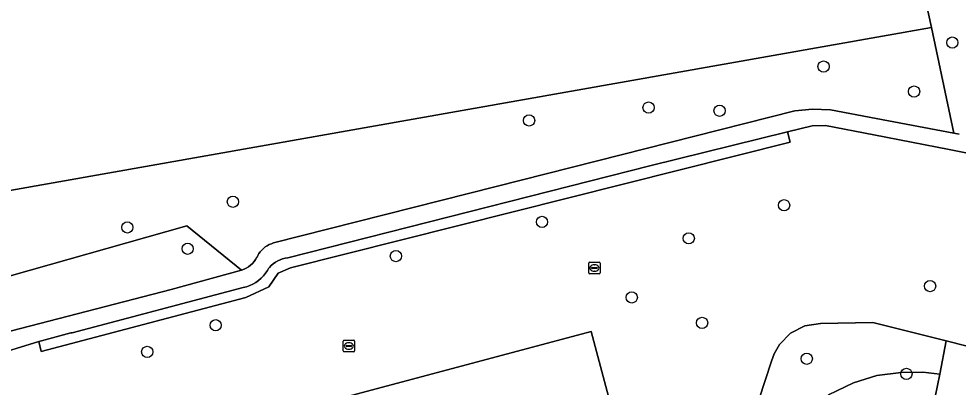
# Model space of a CAD drawing. Extents: x 157793 to 159380, y 380877 to 382313.
# Drawn here: x 158668.4 to 158750.1, y 381356.2 to 381388.2 of the extents above; entities that cross this region are included whole.
import ezdxf

# ---------------------------------------------------------------- set-up
doc = ezdxf.new("R2010")
doc.units = 0
for name, color, linetype in [('IMGEO_Boom', 7, 'Continuous'), ('IMGEO_Groenvoorziening', 7, 'Continuous'), ('IMGEO_Haag', 7, 'Continuous'), ('IMGEO_Kolk', 7, 'Continuous'), ('IMGEO_Voetpad_halfverhard', 7, 'Continuous'), ('IMGEO_Voetpad_open', 7, 'Continuous'), ('IMGEO_Waterloop', 7, 'Continuous')]:
    doc.layers.add(name, color=color, linetype=linetype)

msp = doc.modelspace()

# ---------------------------------------------------------------- linework, layer by layer
at = {"layer": 'IMGEO_Boom'}
for centre in [(158749.628, 381386.151), (158738.431, 381384.066), (158746.304, 381381.89), (158723.202, 381380.491), (158729.383, 381380.217), (158712.81, 381379.369), (158687.037, 381372.295), (158734.994, 381371.993), (158677.858, 381370.059), (158713.932, 381370.544), (158726.699, 381369.11), (158683.104, 381368.202), (158701.222, 381367.568), (158747.697, 381364.958), (158721.742, 381363.964), (158685.543, 381361.549), (158727.856, 381361.756), (158679.589, 381359.232), (158736.966, 381358.633), (158745.637, 381357.313)]:
    msp.add_circle(centre, 0.489, dxfattribs=at)
at = {"layer": 'IMGEO_Groenvoorziening'}
for points in [[(158734.291, 381434.471), (158728.121, 381433.547), (158733.197, 381430.298), (158733.304, 381401.146), (158736.516, 381401.706), (158741.973, 381398.991), (158745.795, 381396.06), (158746.62, 381392.601), (158748.121, 381392.841), (158748.57, 381390.396), (158747.228, 381390.144), (158747.303, 381389.843), (158747.821, 381387.467), (158749.774, 381378.253), (158750.222, 381378.174)], [(158709.939, 381373.612), (158735.92, 381380.195), (158737.465, 381380.362), (158739.018, 381380.305), (158743.009, 381379.544), (158749.774, 381378.253), (158747.821, 381387.467), (158649.075, 381370.011), (158646.183, 381369.502)], [(158755.324, 381375.664), (158749.36, 381376.834), (158742.788, 381378.109), (158738.592, 381378.923), (158737.433, 381378.912), (158735.299, 381378.383), (158735.511, 381377.481), (158692.041, 381366.547), (158690.987, 381366.071), (158690.173, 381364.881), (158688.175, 381363.955), (158670.355, 381359.262), (158670.151, 381360.137), (158665.817, 381358.801)], [(158665.795, 381365.318), (158683.042, 381370.193), (158687.802, 381366.332), (158688.008, 381366.418), (158688.206, 381366.521), (158688.393, 381366.642), (158688.569, 381366.779), (158688.732, 381366.932), (158688.881, 381367.098), (158689.014, 381367.277), (158689.131, 381367.467), (158689.141, 381367.485), (158689.204, 381367.61), (158689.307, 381367.782), (158689.426, 381367.945), (158689.558, 381368.096), (158689.704, 381368.235), (158689.861, 381368.36), (158690.029, 381368.471), (158690.207, 381368.567), (158690.392, 381368.646), (158690.583, 381368.708), (158709.939, 381373.612)], [(158732.272, 381353.453), (158733.897, 381358.418), (158734.124, 381359.066), (158734.583, 381359.869), (158735.558, 381360.853), (158736.789, 381361.486), (158738.155, 381361.709), (158742.714, 381361.786), (158749.103, 381360.186), (158763.353, 381356.565)], [(158748.144, 381355.313), (158748.53, 381357.276), (158747.076, 381357.457), (158745.188, 381357.437), (158743.054, 381357.17), (158741.042, 381356.533), (158738.867, 381355.486)]]:
    msp.add_lwpolyline(points, dxfattribs=at)
for points in [[(158735.511, 381377.481), (158735.299, 381378.383), (158723.3, 381375.409), (158691.82, 381367.419), (158691.593, 381367.379), (158691.37, 381367.319), (158691.153, 381367.239), (158690.945, 381367.14), (158690.746, 381367.023), (158690.558, 381366.888), (158690.383, 381366.738), (158690.222, 381366.572), (158690.152, 381366.489), (158690.051, 381366.313), (158689.885, 381366.07), (158689.698, 381365.842), (158689.492, 381365.632), (158689.268, 381365.442), (158689.028, 381365.272), (158688.774, 381365.124), (158688.507, 381365), (158688.23, 381364.9), (158687.946, 381364.825), (158673.05, 381360.901), (158672.945, 381360.873), (158670.383, 381360.198), (158670.151, 381360.137), (158670.355, 381359.262), (158688.175, 381363.955), (158690.173, 381364.881), (158690.987, 381366.071), (158692.041, 381366.547)], [(158687.802, 381366.332), (158683.042, 381370.193), (158665.795, 381365.318), (158667.176, 381360.89), (158667.784, 381361.059), (158681.681, 381364.653)], [(158734.937, 381351.999), (158735.609, 381352.86), (158736.922, 381354.113), (158738.867, 381355.486), (158741.042, 381356.533), (158743.054, 381357.17), (158745.188, 381357.437), (158747.076, 381357.457), (158748.53, 381357.276), (158749.103, 381360.186), (158742.714, 381361.786), (158738.155, 381361.709), (158736.789, 381361.486), (158735.558, 381360.853), (158734.583, 381359.869), (158734.124, 381359.066), (158733.897, 381358.418), (158732.272, 381353.453), (158732.061, 381352.717)], [(158674.616, 381324.531), (158724.4, 381337.816), (158718.212, 381361.006), (158668.428, 381347.72)], [(158724.4, 381337.816), (158674.616, 381324.531), (158668.428, 381347.72), (158718.212, 381361.006)]]:
    msp.add_lwpolyline(points, close=True, dxfattribs=at)
at = {"layer": 'IMGEO_Haag'}
msp.add_lwpolyline([(158735.511, 381377.481), (158735.299, 381378.383), (158723.3, 381375.409), (158691.82, 381367.419), (158691.593, 381367.379), (158691.37, 381367.319), (158691.153, 381367.239), (158690.945, 381367.14), (158690.746, 381367.023), (158690.558, 381366.888), (158690.383, 381366.738), (158690.222, 381366.572), (158690.152, 381366.489), (158690.051, 381366.313), (158689.885, 381366.07), (158689.698, 381365.842), (158689.492, 381365.632), (158689.268, 381365.442), (158689.028, 381365.272), (158688.774, 381365.124), (158688.507, 381365), (158688.23, 381364.9), (158687.946, 381364.825), (158673.05, 381360.901), (158672.945, 381360.873), (158670.383, 381360.198), (158670.151, 381360.137), (158670.355, 381359.262), (158688.175, 381363.955), (158690.173, 381364.881), (158690.987, 381366.071), (158692.041, 381366.547)], close=True, dxfattribs=at)
at = {"layer": 'IMGEO_Kolk'}
for p, q in [((158717.992, 381366.104), (158717.992, 381366.956)), ((158718.067, 381367.03), (158718.919, 381367.03)), ((158718.251, 381366.524), (158718.251, 381366.536)), ((158718.689, 381366.487), (158718.291, 381366.487)), ((158718.294, 381366.573), (158718.692, 381366.573)), ((158718.48, 381366.81), (158718.505, 381366.81)), ((158718.735, 381366.536), (158718.735, 381366.524)), ((158718.993, 381366.956), (158718.993, 381366.104)), ((158718.919, 381366.03), (158718.067, 381366.03)), ((158718.503, 381366.25), (158718.478, 381366.25)), ((158696.627, 381359.312), (158696.627, 381360.164)), ((158696.702, 381360.238), (158697.554, 381360.238)), ((158697.115, 381360.018), (158697.14, 381360.018)), ((158697.628, 381360.164), (158697.628, 381359.312)), ((158697.554, 381359.238), (158696.702, 381359.238)), ((158696.886, 381359.732), (158696.886, 381359.744)), ((158697.324, 381359.695), (158696.926, 381359.695)), ((158696.929, 381359.781), (158697.327, 381359.781)), ((158697.138, 381359.458), (158697.113, 381359.458)), ((158697.37, 381359.744), (158697.37, 381359.732))]:
    msp.add_line(p, q, dxfattribs=at)
for points in [[(158717.992, 381366.104), (158717.992, 381366.956)], [(158718.067, 381367.03), (158718.919, 381367.03)], [(158718.993, 381366.956), (158718.993, 381366.104)], [(158718.919, 381366.03), (158718.067, 381366.03)], [(158696.627, 381359.312), (158696.627, 381360.164)], [(158696.702, 381360.238), (158697.554, 381360.238)], [(158697.628, 381360.164), (158697.628, 381359.312)], [(158697.554, 381359.238), (158696.702, 381359.238)]]:
    msp.add_lwpolyline(points, dxfattribs=at)
for centre, radius, start, end in [((158718.069, 381366.954), 0.0765, 91.55205, 178.44795), ((158718.069, 381366.954), 0.0765, 91.55205, 178.44795), ((158718.291, 381366.533), 0.0403, 85.87752, 175.75265), ((158718.288, 381366.523), 0.0366, 178.93798, 274.71019), ((158718.692, 381366.53), 0.043, 264.86636, 352.45326), ((158718.696, 381366.535), 0.0386, 1.73085, 96.63898), ((158718.917, 381366.954), 0.0765, 1.55205, 88.44795), ((158718.917, 381366.954), 0.0765, 1.55205, 88.44795), ((158718.069, 381366.106), 0.0765, 181.55205, 268.44795), ((158718.069, 381366.106), 0.0765, 181.55205, 268.44795), ((158718.917, 381366.106), 0.0765, 271.55205, 358.44795), ((158718.917, 381366.106), 0.0765, 271.55205, 358.44795), ((158696.704, 381360.162), 0.0765, 91.55205, 178.44795), ((158696.704, 381360.162), 0.0765, 91.55205, 178.44795), ((158697.552, 381360.162), 0.0765, 1.55205, 88.44795), ((158697.552, 381360.162), 0.0765, 1.55205, 88.44795), ((158696.704, 381359.314), 0.0765, 181.55205, 268.44795), ((158696.704, 381359.314), 0.0765, 181.55205, 268.44795), ((158696.926, 381359.741), 0.0403, 85.87752, 175.75265), ((158696.923, 381359.731), 0.0366, 178.93798, 274.71019), ((158697.327, 381359.738), 0.043, 264.86636, 352.45326), ((158697.331, 381359.743), 0.0386, 1.73085, 96.63898), ((158697.552, 381359.314), 0.0765, 271.55205, 358.44795), ((158697.552, 381359.314), 0.0765, 271.55205, 358.44795)]:
    msp.add_arc(centre, radius, start, end, dxfattribs=at)
for centre, major_axis, ratio, start_param, end_param in [((158718.479, 381366.53), (-0.387, 0.002), 0.722429, 4.712389, 7.853982), ((158718.504, 381366.53), (-0.39, 0.002), 0.717154, 1.570796, 4.712389), ((158697.114, 381359.738), (-0.387, 0.002), 0.722429, 4.712389, 7.853982), ((158697.139, 381359.738), (-0.39, 0.002), 0.717154, 1.570796, 4.712389)]:
    msp.add_ellipse(centre, major_axis=major_axis, ratio=ratio, start_param=start_param, end_param=end_param, dxfattribs=at)
at = {"layer": 'IMGEO_Voetpad_halfverhard'}
for points in [[(158743.009, 381379.544), (158739.018, 381380.305), (158737.465, 381380.362), (158735.92, 381380.195), (158709.939, 381373.612), (158690.583, 381368.708), (158690.392, 381368.646), (158690.207, 381368.567), (158690.029, 381368.471), (158689.861, 381368.36), (158689.704, 381368.235), (158689.558, 381368.096), (158689.426, 381367.945), (158689.307, 381367.782), (158689.204, 381367.61), (158689.141, 381367.485), (158689.131, 381367.467), (158689.014, 381367.277), (158688.881, 381367.098), (158688.732, 381366.932), (158688.569, 381366.779), (158688.393, 381366.642), (158688.206, 381366.521), (158688.008, 381366.418), (158687.802, 381366.332), (158681.681, 381364.653), (158667.784, 381361.059)], [(158750.222, 381378.174), (158749.774, 381378.253), (158743.009, 381379.544)], [(158665.817, 381358.801), (158670.151, 381360.137), (158670.383, 381360.198), (158672.945, 381360.873), (158673.05, 381360.901), (158687.946, 381364.825), (158688.23, 381364.9), (158688.507, 381365), (158688.774, 381365.124), (158689.028, 381365.272), (158689.268, 381365.442), (158689.492, 381365.632), (158689.698, 381365.842), (158689.885, 381366.07), (158690.051, 381366.313), (158690.152, 381366.489), (158690.222, 381366.572), (158690.383, 381366.738), (158690.558, 381366.888), (158690.746, 381367.023), (158690.945, 381367.14), (158691.153, 381367.239), (158691.37, 381367.319), (158691.593, 381367.379), (158691.82, 381367.419), (158723.3, 381375.409), (158735.299, 381378.383), (158737.433, 381378.912), (158738.592, 381378.923), (158742.788, 381378.109), (158749.36, 381376.834), (158755.324, 381375.664)]]:
    msp.add_lwpolyline(points, dxfattribs=at)
at = {"layer": 'IMGEO_Voetpad_open'}
msp.add_lwpolyline([(158766.195, 381354.34), (158766.549, 381355.753), (158763.353, 381356.565), (158749.103, 381360.186), (158748.53, 381357.276), (158748.144, 381355.313)], dxfattribs=at)
at = {"layer": 'IMGEO_Waterloop'}
for points in [[(158747.821, 381387.467), (158747.303, 381389.843), (158747.228, 381390.144), (158748.57, 381390.396), (158748.121, 381392.841), (158746.62, 381392.601), (158745.795, 381396.06), (158741.973, 381398.991), (158736.516, 381401.706), (158733.304, 381401.146), (158663.495, 381388.975)], [(158646.183, 381369.502), (158649.075, 381370.011), (158747.821, 381387.467)]]:
    msp.add_lwpolyline(points, dxfattribs=at)

doc.saveas('drawing.dxf')
